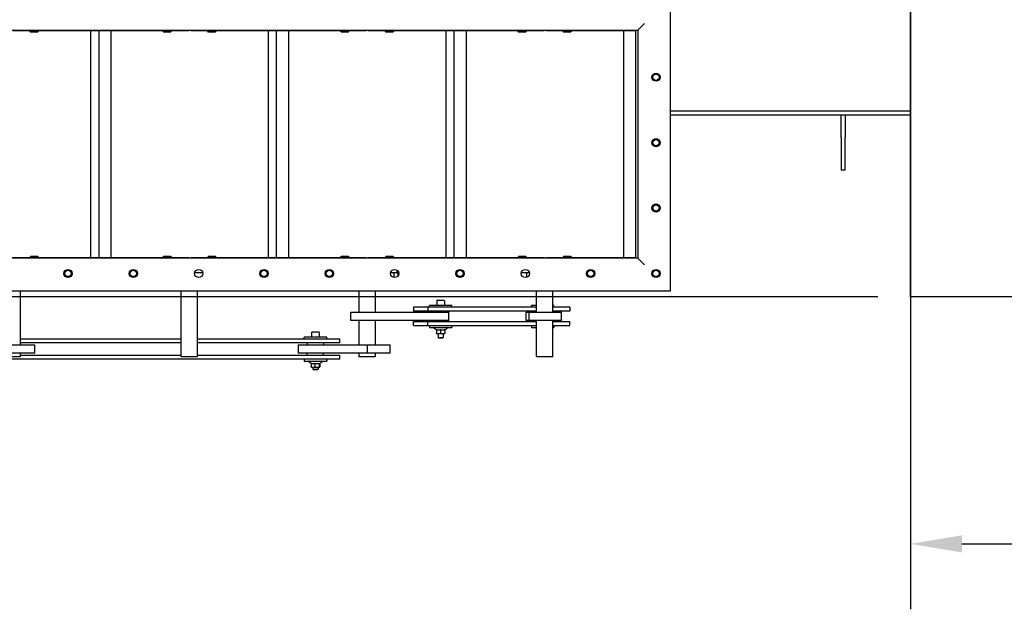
# Model space of a CAD drawing. Header units: inches. Extents: x 24 to 1128, y -74 to 748.
# Tile 480 of 557: x 431 to 491, y 463 to 499. Entities that reach past the tile are written whole.
import ezdxf

# ---------------------------------------------------------------- set-up
doc = ezdxf.new("R2010")
doc.units = ezdxf.units.IN
doc.header["$LTSCALE"] = 32
doc.header["$MEASUREMENT"] = 0
doc.layers.add('Dimension (ANSI)', color=7, linetype='Continuous', lineweight=25)
doc.layers.add('Visible (ANSI)', color=7, linetype='Continuous', lineweight=30)
doc.styles.add('Note Text (ANSI)', font='tahoma.ttf')
doc.dimstyles.new('Architectural (ANSI)', dxfattribs={"dimscale": 32, "dimtxt": 0.125, "dimasz": 0.098425, "dimexe": 0.125, "dimexo": 0.0625, "dimgap": 0.031496, "dimtad": 0, "dimtih": 1, "dimtoh": 1, "dimdec": 4, "dimrnd": 1e-08, "dimzin": 3, "dimdsep": 46, "dimlunit": 4, "dimtxsty": 'Note Text (ANSI)', "dimcen": 0.09, "dimdle": 0.393701, "dimclrd": 256, "dimclre": 256, "dimclrt": 256, "dimadec": 0, "dimazin": 3, "dimtfac": 0.96, "dimtofl": 0, "dimtmove": 0, "dimatfit": 3, "dimfxl": 1, "dimfrac": 2, "dimtolj": 1, "dimtzin": 12, "dimlwd": -1, "dimlwe": -1, "dimarcsym": 0})

# ---------------------------------------------------------------- blocks, each defined once
blk = doc.blocks.new('*D15')
at = {"layer": 'Defpoints', "color": 0, "transparency": 16777216}
for p in [(710.539, 563.891), (485.539, 550.185), (710.539, 466.609)]:
    blk.add_point(p, dxfattribs=at)
at = {"layer": 'Dimension (ANSI)', "transparency": 16777216}
for p, q in [((710.539, 561.891), (710.539, 462.609)), ((485.539, 548.185), (485.539, 462.609)), ((488.689, 466.609), (570.299, 466.609)), ((707.389, 466.609), (585.779, 466.609))]:
    blk.add_line(p, q, dxfattribs=at)
for points in [[(488.689, 467.134), (488.689, 466.084), (485.539, 466.609)], [(707.389, 467.134), (707.389, 466.084), (710.539, 466.609)]]:
    blk.add_solid(points, dxfattribs=at)
at = {"layer": 'Dimension (ANSI)', "transparency": 16777216, "insert": (571.307, 468.7), "char_height": 4, "attachment_point": 1, "style": 'Note Text (ANSI)'}
blk.add_mtext('\\A1;18\'-9"', dxfattribs=at)
blk = doc.blocks.new('*D22')
at = {"layer": 'Defpoints', "color": 0, "transparency": 16777216}
for p in [(449.636, 707.273), (363.012, 481.711), (485.539, 481.711)]:
    blk.add_point(p, dxfattribs=at)
at = {"layer": 'Dimension (ANSI)', "transparency": 16777216}
for p, q in [((447.636, 707.273), (359.012, 707.273)), ((363.012, 704.123), (363.012, 605.025)), ((363.012, 484.861), (363.012, 597.959)), ((483.539, 481.711), (359.012, 481.711))]:
    blk.add_line(p, q, dxfattribs=at)
for points in [[(362.488, 704.123), (363.537, 704.123), (363.012, 707.273)], [(362.488, 484.861), (363.537, 484.861), (363.012, 481.711)]]:
    blk.add_solid(points, dxfattribs=at)
at = {"layer": 'Dimension (ANSI)', "transparency": 16777216, "insert": (349.864, 604.017), "char_height": 4, "attachment_point": 1, "style": 'Note Text (ANSI)'}
blk.add_mtext('\\A1;18\'-9 9/16"', dxfattribs=at)

msp = doc.modelspace()

# ---------------------------------------------------------------- linework, layer by layer
at = {"layer": 'Visible (ANSI)'}
for p, q in [((485.53905, 481.71141), (485.53905, 538.18541)), ((470.83705, 482.08391), (470.83705, 500.02141)), ((403.08705, 498.02141), (468.83705, 498.02141)), ((430.5842, 498.00266), (431.64955, 498.00266)), ((431.02455, 498.02141), (431.02455, 498.00266)), ((431.64955, 498.02141), (431.64955, 497.95552)), ((431.64955, 497.95552), (432.14955, 497.95552)), ((431.69535, 497.90971), (431.64955, 497.95552)), ((432.10375, 497.90971), (431.69535, 497.90971)), ((432.10375, 497.90971), (432.14955, 497.95552)), ((432.14955, 498.02141), (432.14955, 497.95552)), ((432.14955, 498.00266), (435.33538, 498.00266)), ((435.33538, 498.00266), (435.8391, 498.00266)), ((435.33538, 498.00266), (435.33538, 484.10266)), ((435.8391, 498.00266), (435.83989, 498.00266)), ((435.83989, 498.00266), (436.58767, 498.00266)), ((435.83989, 498.00266), (435.83989, 484.10266)), ((436.58767, 498.00266), (439.77455, 498.00266)), ((436.58767, 498.00266), (436.58767, 484.10266)), ((439.77455, 498.02141), (439.77455, 497.95552)), ((439.77455, 497.95552), (440.27455, 497.95552)), ((439.82035, 497.90971), (439.77455, 497.95552)), ((440.22875, 497.90971), (439.82035, 497.90971)), ((440.22875, 497.90971), (440.27455, 497.95552)), ((440.27455, 498.02141), (440.27455, 497.95552)), ((440.27455, 498.00266), (441.35406, 498.00266)), ((440.89955, 498.00266), (440.89955, 498.02141)), ((441.47989, 498.00266), (441.35406, 498.00266)), ((441.47989, 498.00266), (442.52455, 498.00266)), ((441.89955, 498.00266), (441.89955, 498.02141)), ((442.52455, 498.02141), (442.52455, 497.95552)), ((442.52455, 497.95552), (443.02455, 497.95552)), ((442.57035, 497.90971), (442.52455, 497.95552)), ((442.97875, 497.90971), (442.57035, 497.90971)), ((442.97875, 497.90971), (443.02455, 497.95552)), ((443.02455, 498.02141), (443.02455, 497.95552)), ((443.02455, 498.00266), (446.21205, 498.00266)), ((446.21205, 498.00266), (446.71264, 498.00266)), ((446.21205, 498.00266), (446.21205, 484.10266)), ((446.71264, 498.00266), (447.45713, 498.00266)), ((446.71264, 498.00266), (446.71264, 484.10266)), ((447.45713, 498.00266), (450.64955, 498.00266)), ((447.45713, 498.00266), (447.45713, 484.10266)), ((450.64955, 498.02141), (450.64955, 497.95552)), ((450.64955, 497.95552), (451.14955, 497.95552)), ((450.69535, 497.90971), (450.64955, 497.95552)), ((451.10375, 497.90971), (450.69535, 497.90971)), ((451.10375, 497.90971), (451.14955, 497.95552)), ((451.14955, 498.02141), (451.14955, 497.95552)), ((451.14955, 498.00266), (452.20832, 498.00266)), ((451.77455, 498.02141), (451.77455, 498.00266)), ((452.3342, 498.00266), (452.20832, 498.00266)), ((452.3342, 498.00266), (453.39955, 498.00266)), ((452.77455, 498.02141), (452.77455, 498.00266)), ((453.39955, 498.02141), (453.39955, 497.95552)), ((453.39955, 497.95552), (453.89955, 497.95552)), ((453.44535, 497.90971), (453.39955, 497.95552)), ((453.85375, 497.90971), (453.44535, 497.90971)), ((453.85375, 497.90971), (453.89955, 497.95552)), ((453.89955, 498.02141), (453.89955, 497.95552)), ((453.89955, 498.00266), (457.08538, 498.00266)), ((457.08538, 498.00266), (457.5891, 498.00266)), ((457.08538, 498.00266), (457.08538, 484.10266)), ((457.5891, 498.00266), (457.58989, 498.00266)), ((457.58989, 498.00266), (458.33767, 498.00266)), ((457.58989, 498.00266), (457.58989, 484.10266)), ((458.33767, 498.00266), (461.52455, 498.00266)), ((458.33767, 498.00266), (458.33767, 484.10266)), ((461.52455, 498.02141), (461.52455, 497.95552)), ((461.52455, 497.95552), (462.02455, 497.95552)), ((461.57035, 497.90971), (461.52455, 497.95552)), ((461.97875, 497.90971), (461.57035, 497.90971)), ((461.97875, 497.90971), (462.02455, 497.95552)), ((462.02455, 498.02141), (462.02455, 497.95552)), ((462.02455, 498.00266), (463.10406, 498.00266)), ((462.64955, 498.00266), (462.64955, 498.02141)), ((463.22989, 498.00266), (463.10406, 498.00266)), ((463.22989, 498.00266), (464.27455, 498.00266)), ((463.64955, 498.00266), (463.64955, 498.02141)), ((464.27455, 498.02141), (464.27455, 497.95552)), ((464.27455, 497.95552), (464.77455, 497.95552)), ((464.32035, 497.90971), (464.27455, 497.95552)), ((464.72875, 497.90971), (464.32035, 497.90971)), ((464.72875, 497.90971), (464.77455, 497.95552)), ((464.77455, 498.02141), (464.77455, 497.95552)), ((464.77455, 498.00266), (467.96205, 498.00266)), ((467.96205, 498.00266), (468.71226, 498.00266)), ((467.96205, 498.00266), (467.96205, 484.10266)), ((468.71226, 498.00266), (468.71226, 484.10266)), ((468.83705, 498.02141), (469.24635, 498.43071)), ((468.83705, 498.02141), (468.83705, 484.08391)), ((470.83705, 493.08641), (485.53905, 493.08641)), ((485.53905, 492.83641), (470.83705, 492.83641)), ((481.28905, 491.46141), (481.28905, 492.83641)), ((481.53905, 492.83641), (481.53905, 491.46141)), ((481.28905, 491.46141), (481.28905, 489.46141)), ((481.53905, 489.46141), (481.53905, 491.46141)), ((481.53905, 489.46141), (481.28905, 489.46141)), ((468.83705, 484.08391), (403.08705, 484.08391)), ((431.64874, 484.10266), (430.5842, 484.10266)), ((431.02455, 484.10266), (431.02455, 484.08391)), ((431.69454, 484.19561), (431.64874, 484.14981)), ((432.14874, 484.14981), (431.64874, 484.14981)), ((431.64874, 484.08391), (431.64874, 484.14981)), ((431.69454, 484.19561), (432.10294, 484.19561)), ((432.10294, 484.19561), (432.14874, 484.14981)), ((432.14874, 484.08391), (432.14874, 484.14981)), ((435.33538, 484.10266), (432.14874, 484.10266)), ((435.8391, 484.10266), (435.33538, 484.10266)), ((435.83989, 484.10266), (435.8391, 484.10266)), ((436.58767, 484.10266), (435.83989, 484.10266)), ((439.77374, 484.10266), (436.58767, 484.10266)), ((439.81954, 484.19561), (439.77374, 484.14981)), ((440.27374, 484.14981), (439.77374, 484.14981)), ((439.77374, 484.08391), (439.77374, 484.14981)), ((439.81954, 484.19561), (440.22794, 484.19561)), ((440.22794, 484.19561), (440.27374, 484.14981)), ((440.27374, 484.08391), (440.27374, 484.14981)), ((441.35406, 484.10266), (440.27374, 484.10266)), ((440.89955, 484.08391), (440.89955, 484.10266)), ((441.35406, 484.10266), (441.47989, 484.10266)), ((442.52374, 484.10266), (441.47989, 484.10266)), ((441.89955, 484.08391), (441.89955, 484.10266)), ((442.56954, 484.19561), (442.52374, 484.14981)), ((443.02374, 484.14981), (442.52374, 484.14981)), ((442.52374, 484.08391), (442.52374, 484.14981)), ((442.56954, 484.19561), (442.97794, 484.19561)), ((442.97794, 484.19561), (443.02374, 484.14981)), ((443.02374, 484.08391), (443.02374, 484.14981)), ((446.21205, 484.10266), (443.02374, 484.10266)), ((446.71264, 484.10266), (446.21205, 484.10266)), ((447.45713, 484.10266), (446.71264, 484.10266)), ((450.64874, 484.10266), (447.45713, 484.10266)), ((450.69454, 484.19561), (450.64874, 484.14981)), ((451.14874, 484.14981), (450.64874, 484.14981)), ((450.64874, 484.08391), (450.64874, 484.14981)), ((450.69454, 484.19561), (451.10294, 484.19561)), ((451.10294, 484.19561), (451.14874, 484.14981)), ((451.14874, 484.08391), (451.14874, 484.14981)), ((452.20832, 484.10266), (451.14874, 484.10266)), ((451.77455, 484.10266), (451.77455, 484.08391)), ((452.20832, 484.10266), (452.3342, 484.10266)), ((453.39874, 484.10266), (452.3342, 484.10266)), ((452.77455, 484.10266), (452.77455, 484.08391)), ((453.44454, 484.19561), (453.39874, 484.14981)), ((453.89874, 484.14981), (453.39874, 484.14981)), ((453.39874, 484.08391), (453.39874, 484.14981)), ((453.44454, 484.19561), (453.85294, 484.19561)), ((453.85294, 484.19561), (453.89874, 484.14981)), ((453.89874, 484.08391), (453.89874, 484.14981)), ((457.08538, 484.10266), (453.89874, 484.10266)), ((457.5891, 484.10266), (457.08538, 484.10266)), ((457.58989, 484.10266), (457.5891, 484.10266)), ((458.33767, 484.10266), (457.58989, 484.10266)), ((461.52374, 484.10266), (458.33767, 484.10266)), ((461.56954, 484.19561), (461.52374, 484.14981)), ((462.02374, 484.14981), (461.52374, 484.14981)), ((461.52374, 484.08391), (461.52374, 484.14981)), ((461.56954, 484.19561), (461.97794, 484.19561)), ((461.97794, 484.19561), (462.02374, 484.14981)), ((462.02374, 484.08391), (462.02374, 484.14981)), ((463.10406, 484.10266), (462.02374, 484.10266)), ((462.64955, 484.08391), (462.64955, 484.10266)), ((463.10406, 484.10266), (463.22989, 484.10266)), ((464.27374, 484.10266), (463.22989, 484.10266)), ((463.64955, 484.08391), (463.64955, 484.10266)), ((464.31954, 484.19561), (464.27374, 484.14981)), ((464.77374, 484.14981), (464.27374, 484.14981)), ((464.27374, 484.08391), (464.27374, 484.14981)), ((464.31954, 484.19561), (464.72794, 484.19561)), ((464.72794, 484.19561), (464.77374, 484.14981)), ((464.77374, 484.08391), (464.77374, 484.14981)), ((467.96205, 484.10266), (464.77374, 484.10266)), ((468.71226, 484.10266), (467.96205, 484.10266)), ((469.24635, 483.67461), (468.83705, 484.08391)), ((441.71694, 483.19561), (442.20716, 483.19561)), ((453.71694, 483.19561), (453.90116, 483.19561)), ((453.90116, 483.19561), (454.15393, 483.19561)), ((453.90116, 483.19561), (453.90116, 482.90394)), ((454.15393, 483.19561), (454.15393, 482.98615)), ((461.71694, 483.19561), (462.02536, 483.19561)), ((462.02536, 483.19561), (462.10542, 483.19561)), ((462.02536, 483.19561), (462.02536, 482.90456)), ((462.10542, 483.19561), (462.20716, 483.19561)), ((401.08705, 482.08391), (470.83705, 482.08391)), ((431.02455, 482.08391), (431.02455, 478.77141)), ((440.89955, 478.07266), (440.89955, 482.08391)), ((441.89955, 478.07266), (441.89955, 482.08391)), ((451.77455, 482.08391), (451.77455, 480.77141)), ((452.77455, 482.08391), (452.77455, 480.77141)), ((462.64955, 480.77141), (462.64955, 482.08391)), ((463.64955, 480.77141), (463.64955, 482.08391)), ((710.53905, 481.71141), (485.53905, 481.71141)), ((455.11971, 481.08391), (455.11971, 480.83391)), ((455.99956, 481.08391), (455.11971, 481.08391)), ((455.99956, 481.08391), (455.99956, 480.83391)), ((462.64955, 481.08391), (455.99956, 481.08391)), ((457.46199, 481.19291), (456.08699, 481.19291)), ((456.08699, 481.08391), (456.08699, 481.19291)), ((456.53999, 481.47291), (456.53999, 481.19291)), ((456.57199, 481.50491), (456.97699, 481.50491)), ((457.00899, 481.47291), (457.00899, 481.19291)), ((457.46199, 481.08391), (457.46199, 481.19291)), ((462.64955, 481.19291), (462.33173, 481.19291)), ((462.33173, 481.08391), (462.33173, 481.19291)), ((463.70673, 481.19291), (463.64955, 481.19291)), ((464.67401, 481.08391), (463.64955, 481.08391)), ((463.70673, 481.08391), (463.70673, 481.19291)), ((464.67401, 481.08391), (464.67401, 480.83391)), ((451.26909, 480.77141), (457.269, 480.77141)), ((451.26909, 480.27141), (451.26909, 480.77141)), ((455.99956, 480.83391), (455.11971, 480.83391)), ((462.64955, 480.83391), (455.99956, 480.83391)), ((456.27449, 480.83391), (456.27449, 480.77141)), ((457.269, 480.77141), (457.27996, 480.77141)), ((457.269, 480.27141), (457.269, 480.77141)), ((457.27449, 480.83391), (457.27449, 480.77141)), ((457.27996, 480.27141), (457.27996, 480.77141)), ((462.00517, 480.77141), (462.17893, 480.77141)), ((462.00517, 480.27141), (462.00517, 480.77141)), ((462.17893, 480.77141), (464.17809, 480.77141)), ((462.17893, 480.77141), (462.17893, 480.27141)), ((462.51923, 480.83391), (462.51923, 480.77141)), ((464.67401, 480.83391), (463.64955, 480.83391)), ((464.17809, 480.27141), (464.17809, 480.77141)), ((457.269, 480.27141), (451.26909, 480.27141)), ((451.77455, 480.27141), (451.77455, 478.77141)), ((452.77455, 480.27141), (452.77455, 478.77141)), ((455.11971, 480.20891), (455.99956, 480.20891)), ((455.11971, 479.95891), (455.11971, 480.20891)), ((455.11971, 479.95891), (455.99956, 479.95891)), ((455.99956, 480.20891), (462.64955, 480.20891)), ((455.99956, 479.95891), (455.99956, 480.20891)), ((455.99956, 479.95891), (462.64955, 479.95891)), ((456.08699, 479.95891), (456.08699, 479.84991)), ((456.08699, 479.84991), (457.46199, 479.84991)), ((456.27449, 480.20891), (456.27449, 480.27141)), ((457.27996, 480.27141), (457.269, 480.27141)), ((457.27449, 480.20891), (457.27449, 480.27141)), ((457.46199, 479.95891), (457.46199, 479.84991)), ((462.17893, 480.27141), (462.00517, 480.27141)), ((464.17809, 480.27141), (462.17893, 480.27141)), ((462.33173, 479.95891), (462.33173, 479.84991)), ((462.33173, 479.84991), (462.64955, 479.84991)), ((462.51923, 480.20891), (462.51923, 480.27141)), ((462.64955, 478.07266), (462.64955, 480.27141)), ((463.64955, 478.07266), (463.64955, 480.27141)), ((463.64955, 480.20891), (464.67401, 480.20891)), ((463.64955, 479.95891), (464.67401, 479.95891)), ((463.64955, 479.84991), (463.70673, 479.84991)), ((463.70673, 479.95891), (463.70673, 479.84991)), ((464.67401, 479.95891), (464.67401, 480.20891)), ((449.79755, 479.25541), (448.42255, 479.25541)), ((448.42255, 479.14641), (448.42255, 479.25541)), ((448.87555, 479.53541), (448.87555, 479.25541)), ((448.90755, 479.56741), (449.31255, 479.56741)), ((449.34455, 479.53541), (449.34455, 479.25541)), ((449.79755, 479.14641), (449.79755, 479.25541)), ((456.52093, 479.6965), (456.38449, 479.77527)), ((456.52093, 479.71677), (456.52093, 479.49724)), ((456.52449, 479.47491), (456.52441, 479.47496)), ((456.52449, 479.47491), (456.64407, 479.47491)), ((456.61849, 479.47491), (456.61849, 479.22596)), ((456.61849, 479.22596), (456.93049, 479.22596)), ((456.65129, 479.19291), (456.61849, 479.22596)), ((456.64407, 479.47491), (456.89399, 479.47491)), ((456.89769, 479.19291), (456.65129, 479.19291)), ((456.76721, 479.71677), (456.76721, 479.49724)), ((456.89399, 479.47491), (457.02441, 479.47491)), ((456.89769, 479.19291), (456.93049, 479.22596)), ((456.93049, 479.47491), (456.93049, 479.22596)), ((457.02077, 479.71677), (457.02077, 479.49724)), ((457.02441, 479.47491), (457.02449, 479.47491)), ((457.02449, 479.47491), (457.02456, 479.47496)), ((457.02456, 479.69449), (457.16449, 479.77527)), ((457.02804, 479.6965), (457.02804, 479.49724)), ((430.51681, 478.77141), (431.93875, 478.77141)), ((431.02455, 479.14641), (440.89955, 479.14641)), ((440.89955, 478.89641), (431.02455, 478.89641)), ((431.93875, 478.27141), (431.93875, 478.77141)), ((441.89955, 479.14641), (450.61005, 479.14641)), ((450.61005, 478.89641), (441.89955, 478.89641)), ((448.04747, 478.77141), (452.26681, 478.77141)), ((448.04747, 478.77141), (448.04747, 478.27141)), ((448.61005, 478.89641), (448.61005, 478.77141)), ((449.61005, 478.89641), (449.61005, 478.77141)), ((450.61005, 478.89641), (450.61005, 479.14641)), ((452.26681, 478.77141), (452.26681, 478.27141)), ((452.26681, 478.77141), (453.68875, 478.77141)), ((453.68875, 478.27141), (453.68875, 478.77141)), ((430.02455, 478.07266), (431.02455, 478.07266)), ((431.93875, 478.27141), (430.51681, 478.27141)), ((431.00455, 478.05266), (431.02455, 478.07266)), ((431.02455, 478.27141), (431.02455, 478.07266)), ((431.02455, 478.14641), (440.89955, 478.14641)), ((440.89955, 478.07266), (441.89955, 478.07266)), ((440.91955, 478.05266), (440.89955, 478.07266)), ((441.87955, 478.05266), (440.91955, 478.05266)), ((441.87955, 478.05266), (441.89955, 478.07266)), ((441.89955, 478.14641), (450.61005, 478.14641)), ((452.26681, 478.27141), (448.04747, 478.27141)), ((448.61005, 478.14641), (448.61005, 478.27141)), ((449.61005, 478.14641), (449.61005, 478.27141)), ((450.61005, 477.89641), (450.61005, 478.14641)), ((451.77455, 478.27141), (451.77455, 478.07266)), ((451.77455, 478.07266), (452.77455, 478.07266)), ((451.79455, 478.05266), (451.77455, 478.07266)), ((452.75455, 478.05266), (451.79455, 478.05266)), ((453.68875, 478.27141), (452.26681, 478.27141)), ((452.75455, 478.05266), (452.77455, 478.07266)), ((452.77455, 478.27141), (452.77455, 478.07266)), ((462.64955, 478.07266), (463.64955, 478.07266)), ((462.66955, 478.05266), (462.64955, 478.07266)), ((463.62955, 478.05266), (462.66955, 478.05266)), ((463.62955, 478.05266), (463.64955, 478.07266)), ((450.61005, 477.89641), (409.27455, 477.89641)), ((448.42255, 477.89641), (448.42255, 477.78741)), ((448.42255, 477.78741), (449.79755, 477.78741)), ((448.84565, 477.64026), (448.72005, 477.71277)), ((448.84565, 477.65427), (448.84565, 477.43474)), ((448.86005, 477.41241), (448.85851, 477.4133)), ((448.86005, 477.41241), (448.96192, 477.41241)), ((448.95405, 477.41241), (448.95405, 477.28846)), ((448.96192, 477.41241), (449.2104, 477.41241)), ((449.0782, 477.65427), (449.0782, 477.43474)), ((449.2104, 477.41241), (449.35852, 477.41241)), ((449.26605, 477.41241), (449.26605, 477.28846)), ((449.3426, 477.65427), (449.3426, 477.43474)), ((449.35852, 477.41241), (449.36005, 477.41241)), ((449.36005, 477.41241), (449.36159, 477.4133)), ((449.36159, 477.63283), (449.50005, 477.71277)), ((449.37445, 477.64026), (449.37445, 477.43474)), ((449.79755, 477.89641), (449.79755, 477.78741)), ((448.95405, 477.28846), (449.26605, 477.28846)), ((448.98685, 477.25541), (448.95405, 477.28846)), ((449.23325, 477.25541), (448.98685, 477.25541)), ((449.23325, 477.25541), (449.26605, 477.28846))]:
    msp.add_line(p, q, dxfattribs=at)
for centre, radius in [((469.96205, 495.14641), 0.25), ((469.96205, 495.14641), 0.23622), ((469.96205, 495.14641), 0.19396), ((469.96205, 491.14641), 0.25), ((469.96205, 491.14641), 0.23623), ((469.96205, 491.14641), 0.23622), ((469.96205, 491.14641), 0.19396), ((469.96205, 487.14641), 0.25), ((469.96205, 487.14641), 0.23622), ((469.96205, 487.14641), 0.19396), ((433.96205, 483.14641), 0.25), ((433.96205, 483.14641), 0.23622), ((433.96205, 483.14641), 0.19396), ((437.96205, 483.14641), 0.25), ((437.96205, 483.14641), 0.23623), ((437.96205, 483.14641), 0.23622), ((437.96205, 483.14641), 0.19396), ((441.96205, 483.14641), 0.25), ((445.96205, 483.14641), 0.25), ((445.96205, 483.14641), 0.23623), ((445.96205, 483.14641), 0.23622), ((445.96205, 483.14641), 0.19396), ((449.96205, 483.14641), 0.25), ((449.96205, 483.14641), 0.23622), ((449.96205, 483.14641), 0.19396), ((453.96205, 483.14641), 0.25), ((457.96205, 483.14641), 0.25), ((457.96205, 483.14641), 0.23623), ((457.96205, 483.14641), 0.23622), ((457.96205, 483.14641), 0.19396), ((461.96205, 483.14641), 0.25), ((465.96205, 483.14641), 0.25), ((465.96205, 483.14641), 0.23622), ((465.96205, 483.14641), 0.19396), ((469.96205, 483.14641), 0.25), ((469.96205, 483.14641), 0.23623), ((469.96205, 483.14641), 0.23622), ((469.96205, 483.14641), 0.19396)]:
    msp.add_circle(centre, radius, dxfattribs=at)
for centre, radius, start, end in [((453.94956, 483.39561), 0.2, 270, 339.3955295), ((453.96205, 483.14641), 0.19396, 14.6946014, 41.0855727), ((453.96205, 483.14641), 0.23622, 324.3175544, 44.3358624), ((453.96205, 483.14641), 0.19396, 351.5968641, 8.4031359), ((456.57199, 481.47291), 0.032, 90, 180), ((456.97699, 481.47291), 0.032, 0, 90), ((456.40449, 479.80991), 0.04, 90, 240), ((457.14449, 479.80991), 0.04, 300, 90), ((448.90755, 479.53541), 0.032, 90, 180), ((449.31255, 479.53541), 0.032, 0, 90), ((448.74005, 477.74741), 0.04, 90, 240), ((449.48005, 477.74741), 0.04, 300, 90)]:
    msp.add_arc(centre, radius, start, end, dxfattribs=at)
for points, weights in [([(456.52093, 479.71677), (456.58692, 479.69444), (456.64407, 479.69444)], [1.06521168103, 1.07126378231, 1]), ([(456.52441, 479.47496), (456.52279, 479.47589), (456.52093, 479.49724)], [1.0032892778, 1.03623200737, 1]), ([(456.52093, 479.49724), (456.58692, 479.47491), (456.64407, 479.47491)], [1, 1.0379548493, 1]), ([(456.64407, 479.69444), (456.70122, 479.69444), (456.76721, 479.71677)], [1, 1.07126378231, 1.06521168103]), ([(456.64407, 479.47491), (456.70122, 479.47491), (456.76721, 479.49724)], [1, 1.0379548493, 1]), ([(456.76721, 479.71677), (456.83515, 479.69444), (456.89399, 479.69444)], [1.06521168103, 1.07126378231, 1]), ([(456.76721, 479.49724), (456.83515, 479.47491), (456.89399, 479.47491)], [1, 1.0379548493, 1]), ([(456.89399, 479.69444), (456.95283, 479.69444), (457.02077, 479.71677)], [1, 1.07126378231, 1.06521168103]), ([(456.89399, 479.47491), (456.95283, 479.47491), (457.02077, 479.49724)], [1, 1.0379548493, 1]), ([(457.02077, 479.71677), (457.02272, 479.69444), (457.02441, 479.69444)], [1.06521168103, 1.07126378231, 1]), ([(457.02077, 479.49724), (457.02272, 479.47491), (457.02441, 479.47491)], [1, 1.0379548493, 1]), ([(457.02441, 479.69444), (457.02449, 479.69444), (457.02456, 479.69449)], [1, 1.00313864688, 1.00612731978]), ([(457.02441, 479.47491), (457.02609, 479.47491), (457.02804, 479.49724)], [1, 1.0379548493, 1]), ([(448.84565, 477.65427), (448.90796, 477.63194), (448.96192, 477.63194)], [1.06521168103, 1.07126378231, 1]), ([(448.84565, 477.43474), (448.90796, 477.41241), (448.96192, 477.41241)], [1, 1.0379548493, 1]), ([(448.85851, 477.4133), (448.85252, 477.41676), (448.84565, 477.43474)], [1.01216850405, 1.03034473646, 1]), ([(448.96192, 477.63194), (449.01589, 477.63194), (449.0782, 477.65427)], [1, 1.07126378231, 1.06521168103]), ([(448.96192, 477.41241), (449.01589, 477.41241), (449.0782, 477.43474)], [1, 1.0379548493, 1]), ([(449.0782, 477.65427), (449.14904, 477.63194), (449.2104, 477.63194)], [1.06521168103, 1.07126378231, 1]), ([(449.0782, 477.43474), (449.14904, 477.41241), (449.2104, 477.41241)], [1, 1.0379548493, 1]), ([(449.2104, 477.63194), (449.27175, 477.63194), (449.3426, 477.65427)], [1, 1.07126378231, 1.06521168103]), ([(449.2104, 477.41241), (449.27175, 477.41241), (449.3426, 477.43474)], [1, 1.0379548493, 1]), ([(449.3426, 477.65427), (449.35113, 477.63194), (449.35852, 477.63194)], [1.06521168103, 1.07126378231, 1]), ([(449.3426, 477.43474), (449.35113, 477.41241), (449.35852, 477.41241)], [1, 1.0379548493, 1]), ([(449.35852, 477.63194), (449.36005, 477.63194), (449.36159, 477.63283)], [1, 1.01393127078, 1.02490784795]), ([(449.35852, 477.41241), (449.36592, 477.41241), (449.37445, 477.43474)], [1, 1.0379548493, 1])]:
    msp.add_rational_spline(points, weights, degree=2, dxfattribs=at)

# ---------------------------------------------------------------- dimensions: what is measured, and where the dimension line sits
at = {"layer": 'Dimension (ANSI)'}
dim = msp.add_linear_dim(base=(363.01247, 481.71141), p1=(449.63555, 707.27291), p2=(485.53905, 481.71141), angle=270, dimstyle='Architectural (ANSI)', override={"dimgap": 0.031496, "dimdec": 4, "dimlfac": 1, "dimtol": 0, "dimlim": 0, "dimtp": 0, "dimtm": 0, "dimtdec": 2, "dimatfit": 1}, dxfattribs=at)
dim.commit()
dim.dimension.update_dxf_attribs({"geometry": '*D22', "text_midpoint": (363.01247, 601.49216), "dimtype": 160})
dim = msp.add_linear_dim(base=(710.53905, 466.60905), p1=(485.53905, 550.18541), p2=(710.53905, 563.89132), dimstyle='Architectural (ANSI)', override={"dimgap": 0.031496, "dimtih": 0, "dimtoh": 0, "dimdec": 4, "dimlfac": 1, "dimtol": 0, "dimlim": 0, "dimtp": 0, "dimtm": 0, "dimtdec": 2, "dimatfit": 1}, dxfattribs=at)
dim.commit()
dim.dimension.update_dxf_attribs({"geometry": '*D15', "text_midpoint": (578.03905, 466.60905), "dimtype": 160})

doc.saveas('drawing.dxf')
